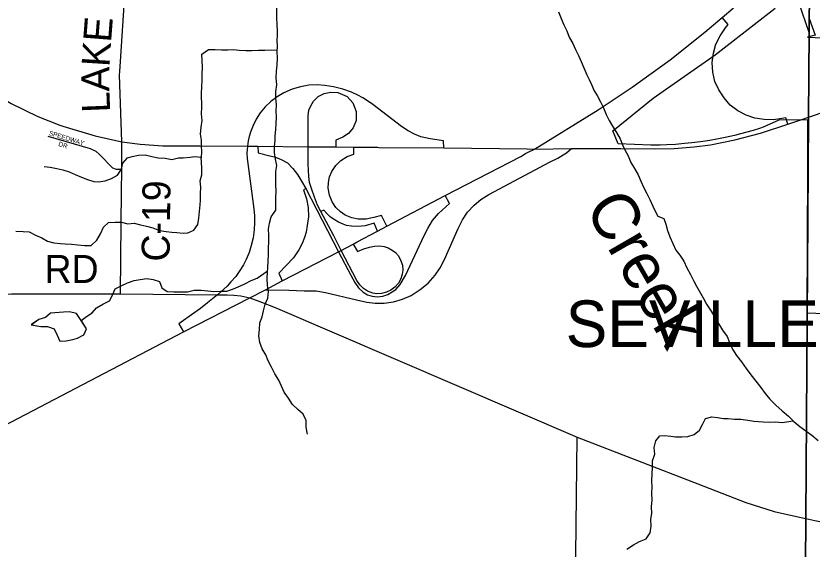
# Model space of a CAD drawing. Extents: x 1985906 to 2277390, y 930619 to 1324581.
# Drawn here: x 2131203 to 2139737, y 1100256 to 1105968 of the extents above; entities that cross this region are included whole.
import ezdxf

# ---------------------------------------------------------------- set-up
doc = ezdxf.new("R2010")
doc.units = 0
for name, color, linetype in [('GM_X_Corporation', 7, 'Continuous'), ('GM_X_Corporation_Text', 7, 'Continuous'), ('GM_X_County_Road', 7, 'Continuous'), ('GM_X_County_Road_Text', 7, 'Continuous'), ('GM_X_Interchange_Ramps', 7, 'Continuous'), ('GM_X_Interstate_Route', 7, 'Continuous'), ('GM_X_Minor_Lake', 7, 'Continuous'), ('GM_X_Minor_River', 7, 'Continuous'), ('GM_X_Minor_River_Text', 7, 'Continuous'), ('GM_X_Township', 7, 'Continuous'), ('GM_X_Township_Subdivision', 7, 'Continuous'), ('GM_X_Township_Subdivision_Text', 7, 'Continuous'), ('GM_X_US_Route', 7, 'Continuous')]:
    doc.layers.add(name, color=color, linetype=linetype)

msp = doc.modelspace()

# ---------------------------------------------------------------- linework, layer by layer
at = {"layer": 'GM_X_Corporation'}
for points in [[(2139588.5, 1106127.6), (2139706.6, 1105784.8), (2139706.6, 1105940.8), (2139768.4, 1105761.2), (2139687.1, 1105740.9), (2139932.5, 1105730.2)], [(2140902.1, 1102738.2), (2139684.7, 1102784.1), (2139690.6, 1104326.6), (2139692.9, 1104855.4), (2139381.8, 1104850), (2139212.8, 1104774.7), (2139172.3, 1104761.5), (2139106.3, 1104741.1), (2139038.7, 1104721.6), (2138969.5, 1104703), (2138903.9, 1104686.7), (2138806.8, 1104664.9), (2138716.8, 1104647), (2138640.2, 1104633.6), (2138540.5, 1104618.6), (2138447.1, 1104607.1), (2138371.1, 1104599.4), (2138274.2, 1104591.9), (2138180.1, 1104587), (2138107.2, 1104584.8), (2138009.7, 1104584.2), (2137658.4, 1104596.5), (2137602.2, 1104735.5), (2138034.3, 1105085.4), (2138699.5, 1105551.2), (2139341.7, 1106052.9)]]:
    msp.add_lwpolyline(points, dxfattribs=at)
at = {"layer": 'GM_X_County_Road'}
for points in [[(2132318.7, 1105424.5), (2132385.2, 1106412.2), (2132396.7, 1107085.4), (2132400.7, 1107317.5), (2132409.1, 1107955.3), (2132401.1, 1108115.9), (2132374.3, 1108284.6), (2132188.8, 1108906.2), (2132194, 1111666.8), (2132231.2, 1111793.4), (2132268.8, 1111869.9), (2132328.6, 1111938.6), (2132398.6, 1111985.2), (2132504.8, 1112016), (2134081.6, 1111998.3)], [(2132315.1, 1105371), (2132318.7, 1105424.5)], [(2132338, 1104620.4), (2132312.8, 1105337.1), (2132315.1, 1105371)], [(2132335.4, 1104076.7), (2132338, 1104325.2), (2132338, 1104620.4)], [(2132332, 1103750.4), (2132335.4, 1104076.7)], [(2132324.1, 1102989.3), (2132332, 1103750.4)], [(2127327.2, 1102992), (2128036.6, 1102984.8), (2131153.9, 1102989.3), (2132324.1, 1102989.3), (2133362.3, 1102981.4), (2133465.6, 1102979.7), (2133539.4, 1102976.3), (2133613.1, 1102967.6), (2133708.7, 1102945.8), (2133833.8, 1102902.5), (2133981.1, 1102842.6), (2137218.2, 1101453.7), (2138511.5, 1100953), (2139025.2, 1100753.9), (2139331.3, 1100657.7), (2139666.7, 1100582.7)], [(2137113.8, 1093975.2), (2137174.8, 1097667.5), (2137218.2, 1101453.7)], [(2139666.7, 1100582.7), (2139669.5, 1100582), (2139765.9, 1100560.4), (2140262.7, 1100461.5), (2140447.8, 1100426.7)]]:
    msp.add_lwpolyline(points, dxfattribs=at)
at = {"layer": 'GM_X_Interchange_Ramps'}
for points in [[(2139476.6, 1104806.9), (2139454.9, 1104877.2), (2139389.6, 1104865.2), (2139322, 1104855.7), (2139225, 1104857.5), (2139124.4, 1104873.7), (2139029.2, 1104904.2), (2138941.2, 1104950.9), (2138858.6, 1105011.9), (2138794, 1105089.2), (2138736.5, 1105175.4), (2138695.2, 1105267), (2138673.6, 1105364), (2138666.4, 1105468.1), (2138679, 1105568.7), (2138706, 1105665.7), (2138750.9, 1105755.5), (2138809.3, 1105839.5), (2138838.9, 1105875.8), (2138773.3, 1105950.6)], [(2135789.8, 1104554.4), (2135786.8, 1104630.8), (2135641.8, 1104649.9), (2135544.6, 1104674.2), (2135474.3, 1104702), (2135406.5, 1104736.7), (2135337.1, 1104781.8), (2135028.9, 1105018.8), (2134972.5, 1105057.9), (2134922.2, 1105090), (2134869.2, 1105118.6), (2134801.5, 1105149.9), (2134707.8, 1105183.7), (2134606.2, 1105208.9), (2134514.2, 1105223.7), (2134430.9, 1105229.7), (2134344, 1105225.4), (2134252, 1105208.9), (2134163.5, 1105184.6), (2134075, 1105142.9), (2134002.9, 1105101.3), (2133936.1, 1105051.8), (2133873.6, 1104994.5), (2133820.6, 1104928.5), (2133777.2, 1104860.8), (2133745.3, 1104794.8), (2133717.3, 1104723.7), (2133702.6, 1104677.7), (2133693.6, 1104630.7), (2133686.9, 1104573.5), (2133679.1, 1104498.8), (2133682.6, 1104438.9), (2133753.8, 1103902.5), (2133760.7, 1103825.2), (2133761.6, 1103754.9), (2133758.1, 1103675.1), (2133745.1, 1103591.7), (2133726, 1103509.3), (2133701.7, 1103433.7), (2133671.3, 1103360), (2133640.9, 1103300.9), (2133604.5, 1103240.2), (2133558.5, 1103177.7), (2133508.1, 1103117.8), (2133467.3, 1103073.5), (2133362.3, 1102981.4), (2133256.4, 1102893.8), (2133180, 1102834.8), (2133111.4, 1102783.6), (2132950, 1102670.7), (2132997.7, 1102584.8)], [(2134819.2, 1103524.2), (2134863.4, 1103445.4), (2134933.7, 1103471.4), (2134993.6, 1103491.4), (2135047.4, 1103502.7), (2135102.1, 1103505.3), (2135150.7, 1103496.6), (2135194.1, 1103481.8), (2135236.6, 1103459.3), (2135270.5, 1103435), (2135302.6, 1103397.6), (2135330.4, 1103345.5), (2135345.1, 1103298.7), (2135348.6, 1103245.7), (2135343.4, 1103199.7), (2135329.5, 1103151.1), (2135304.3, 1103105.1), (2135266.2, 1103060.8), (2135221.9, 1103028.7), (2135175, 1103007), (2135122.9, 1102993.1), (2135070, 1102991.4), (2135030, 1102997.5), (2134972.7, 1103020), (2134928.5, 1103047.8), (2134889.4, 1103085.1), (2134856.4, 1103132), (2134690.9, 1103456.2), (2134609.8, 1103610.8), (2134472.8, 1103872.5), (2134436.3, 1103941), (2134403.3, 1104027), (2134369.5, 1104117.2), (2134351.2, 1104185), (2134343.4, 1104246.6), (2134338.2, 1104311.7), (2134335.6, 1104383.7), (2134335.5, 1104563.9), (2134333.8, 1104839.5), (2134335.6, 1104896.8), (2134342.5, 1104956.7), (2134363.4, 1105006.1), (2134393.8, 1105056.5), (2134444.1, 1105104.2), (2134505.7, 1105135.5), (2134577.8, 1105151.1), (2134652.5, 1105148.3), (2134754, 1105104.2), (2134814.8, 1105038.3), (2134851.2, 1104942.8), (2134849.5, 1104849), (2134816.5, 1104769.2), (2134766.2, 1104708.4), (2134708.9, 1104669.6), (2134631.1, 1104637.2), (2134631.1, 1104565.7)], [(2133797.2, 1104570.9), (2133798.4, 1104500.5), (2133926.3, 1104470.5), (2133975.8, 1104457.8), (2134038, 1104434.5), (2134114.1, 1104392.9), (2134171.5, 1104334.1), (2134221.7, 1104268.1), (2134264.7, 1104196.4), (2134310.7, 1104117.4), (2134660.2, 1103440.2), (2134791.3, 1103191.9), (2134837.3, 1103112), (2134876.4, 1103053), (2134925.9, 1103009.6), (2134972.7, 1102980.1), (2135020.5, 1102966.2), (2135077.7, 1102959), (2135135.4, 1102964.6), (2135190.9, 1102984.6), (2135236.4, 1103010.1), (2135274.1, 1103037.9), (2135321.7, 1103088.6), (2135377.3, 1103185.8), (2135580.4, 1103614.6), (2135618.6, 1103689.3), (2135668.9, 1103776.1), (2135731.4, 1103852.5), (2135851.6, 1103958.2), (2135804.7, 1104043.4)], [(2135179.9, 1103715.5), (2135120.4, 1103830.8), (2135040.6, 1103806.8), (2134956.1, 1103790.1), (2134873.1, 1103789.3), (2134805.2, 1103803.6), (2134733.4, 1103831.6), (2134681.6, 1103867.5), (2134632.1, 1103914.6), (2134593, 1103974.4), (2134565.1, 1104047), (2134550.7, 1104121.2), (2134553.5, 1104182.4), (2134565.6, 1104243.2), (2134590.8, 1104300.5), (2134631.6, 1104366.4), (2134686.3, 1104419.4), (2134753.1, 1104461.1), (2134825.2, 1104486.2), (2134824.1, 1104562.2)], [(2134310.7, 1104117.4), (2134284.8, 1104103.1), (2134316.4, 1104008.4), (2134336.5, 1103916.6), (2134339.4, 1103814.7), (2134326.4, 1103722.9), (2134315, 1103651.1), (2134294.6, 1103593.1), (2134271.4, 1103530.9), (2134236, 1103463.2), (2134178.7, 1103375.6), (2134101.2, 1103292.4), (2134022.3, 1103212.1), (2134056.7, 1103128.9)], [(2135078.9, 1103661.9), (2135042.4, 1103748.7), (2134947.6, 1103720.5), (2134867.4, 1103711.4), (2134799.1, 1103714.5), (2134747.1, 1103724), (2134710.6, 1103737), (2134660.2, 1103757.9), (2134614.2, 1103785.6), (2134574.3, 1103813.4), (2134534.4, 1103852.5), (2134503.1, 1103887.2), (2134472.8, 1103872.5)]]:
    msp.add_lwpolyline(points, dxfattribs=at)
at = {"layer": 'GM_X_Interstate_Route'}
for points in [[(2136694.1, 1104507.6), (2136760.7, 1104542.2), (2137444.2, 1104962.2), (2137807.3, 1105203.5), (2138216.3, 1105497.4), (2138588.9, 1105794.5), (2138773.3, 1105950.6), (2138891.3, 1106050.4), (2139179.9, 1106311.6), (2139468.4, 1106591.5), (2139594.9, 1106721.4), (2139713.2, 1106841.2), (2139721.5, 1106849.6), (2140020.9, 1107183), (2140400.6, 1107645.5), (2141378.3, 1108972), (2142617.6, 1110569.8)], [(2139625.6, 1104857.5), (2139699.5, 1104882.6), (2140088.4, 1105014.7), (2140211.3, 1105054.9), (2140574.9, 1105175), (2141010, 1105319.3), (2141430.8, 1105457.2), (2141729.4, 1105527.5), (2141898.7, 1105557), (2142080.1, 1105579.6), (2142236.4, 1105592.6), (2142377, 1105600.4), (2142529.8, 1105602.1), (2142684.3, 1105596.1), (2143082.7, 1105579.6), (2143196.4, 1105577), (2143931.2, 1105554.5)], [(2137157.8, 1104546.9), (2137687.8, 1104546.1), (2138049.3, 1104544.7), (2138260.3, 1104546.9), (2138471.6, 1104565.7), (2138648.8, 1104588.3), (2138909.6, 1104639.8), (2139185.6, 1104712.7), (2139476.6, 1104806.9), (2139625.6, 1104857.5)], [(2133877.1, 1103033.3), (2134127.5, 1103029), (2134291.1, 1103023.3), (2134420.4, 1103023.3), (2134521.2, 1103006.1), (2134854.9, 1102924.4), (2134963.3, 1102899.6), (2135054.3, 1102889.9), (2135148.7, 1102891.1), (2135248.6, 1102906.3), (2135347.5, 1102934.8), (2135439.7, 1102973.8), (2135537.6, 1103035.6), (2135621.3, 1103106), (2135696.4, 1103188.7), (2135750.6, 1103270.5), (2135795.3, 1103359.9), (2135941.7, 1103689.8), (2135990.2, 1103783.9), (2136041.6, 1103865.7), (2136113.8, 1103940.8), (2136186.1, 1104000.7), (2136272.6, 1104055.9), (2136927.8, 1104403.9), (2137010.5, 1104445.7), (2137067.5, 1104479), (2137104.6, 1104502.8), (2137157.8, 1104546.9)], [(2134862.5, 1103547.1), (2135078.9, 1103661.9), (2135179.9, 1103715.5), (2135804.7, 1104043.4), (2136616.8, 1104463.4), (2136665, 1104492.4), (2136694.1, 1104507.6)], [(2133877.1, 1103033.3), (2134056.7, 1103128.9), (2134660.2, 1103440.2), (2134690.9, 1103456.2), (2134819.2, 1103524.2), (2134862.5, 1103547.1)], [(2129300.3, 1100660.7), (2131155.6, 1101619), (2132997.7, 1102584.8), (2133708.7, 1102945.8), (2133877.1, 1103033.3)]]:
    msp.add_lwpolyline(points, dxfattribs=at)
at = {"layer": 'GM_X_Minor_Lake'}
for points in [[(2131901.5, 1102704.6), (2131850.7, 1102780.8), (2131776.3, 1102796.6), (2131712, 1102792.4), (2131575.4, 1102784), (2131519.4, 1102735.7), (2131447.1, 1102715.5), (2131368.9, 1102658.6)], [(2131901.5, 1102704.6), (2131850.7, 1102780.8), (2131776.3, 1102796.6), (2131712, 1102792.4), (2131575.4, 1102784), (2131519.4, 1102735.7), (2131447.1, 1102715.5), (2131370.9, 1102660.1)], [(2131366.5, 1102659), (2131469.5, 1102641.3), (2131539.8, 1102639.5), (2131612.2, 1102615.6), (2131646.6, 1102547.5), (2131673, 1102483.4), (2131741.3, 1102487.6), (2131813.5, 1102501.9), (2131863.7, 1102516), (2131931.9, 1102552.3), (2131957.8, 1102614.6), (2131901.5, 1102706.8)], [(2131368.9, 1102658.6), (2131469.5, 1102641.3), (2131539.8, 1102639.5), (2131612.2, 1102615.6), (2131646.6, 1102547.5), (2131673, 1102483.4), (2131741.3, 1102487.6), (2131813.5, 1102501.9), (2131863.7, 1102516), (2131931.9, 1102552.3), (2131957.8, 1102614.6), (2131901.5, 1102704.6)]]:
    msp.add_lwpolyline(points, dxfattribs=at)
at = {"layer": 'GM_X_Minor_River'}
for points in [[(2134329.3, 1101488), (2134314.5, 1101560.5), (2134313.7, 1101632.8), (2134282.8, 1101699.5), (2134223.4, 1101752.8), (2134168.1, 1101805.9), (2134123, 1101870.9), (2134079.9, 1101935.9), (2134051, 1102002.6), (2134019.9, 1102065.4), (2133978.9, 1102132.3), (2133944, 1102205.2), (2133905, 1102274.1), (2133882, 1102336.7), (2133842.9, 1102399.6), (2133816, 1102468.3), (2133805.2, 1102540.7), (2133812.4, 1102608.8), (2133817.6, 1102678.9), (2133840.9, 1102744.7), (2133858.1, 1102808.6), (2133873.3, 1102878.5), (2133904.6, 1102944.2), (2133909.9, 1103016.3), (2133898.9, 1103080.7), (2133896.2, 1103153), (2133899.4, 1103221.1), (2133902.2, 1103271.2), (2133907.4, 1103339.3), (2133908.6, 1103407.5), (2133909.9, 1103479.7), (2133913.1, 1103549.9), (2133914.3, 1103620.1), (2133911.4, 1103684.3), (2133920.6, 1103748.4), (2133939.8, 1103816.2), (2133989.2, 1103885.6), (2133990.4, 1103953.8), (2133987.6, 1104022), (2133990.8, 1104090.1), (2133990, 1104158.4), (2133989.2, 1104232.6), (2133990.4, 1104300.8), (2133999.6, 1104364.8), (2133984.7, 1104433.3), (2133975.9, 1104503.7), (2133975, 1104569.9), (2133980.1, 1104634), (2133981, 1104684.2), (2133988.2, 1104750.2), (2133993.3, 1104814.3), (2133996.5, 1104882.5), (2133991.6, 1104946.8), (2133994.8, 1105018.9), (2133990, 1105087.2), (2133987.2, 1105159.5), (2133998.5, 1105231.5), (2133993.8, 1105303.8), (2133997, 1105376), (2134002.2, 1105442.1), (2134005.5, 1105514.3), (2134004.7, 1105586.5), (2134005.6, 1105638.7), (2134002.8, 1105706.9), (2134005.7, 1105757), (2134006.6, 1105809.2), (2134003.7, 1105875.4), (2134000.9, 1105947.7), (2133999.4, 1106092.2)], [(2137019.3, 1106011.6), (2137048.2, 1105938.9), (2137075.2, 1105872.2), (2137108.2, 1105807.4), (2137133.2, 1105740.7), (2137172.1, 1105671.8), (2137201.1, 1105607.1), (2137234.2, 1105544.3), (2137261.2, 1105479.6), (2137290.1, 1105410.9), (2137323, 1105338.1)], [(2133193.4, 1104447.6), (2133196.7, 1104519.8), (2133193.6, 1104570), (2133190.7, 1104638.2), (2133181.8, 1104702.6), (2133189.1, 1104774.7), (2133198.4, 1104846.7), (2133191.6, 1104919.1), (2133194.8, 1104991.2), (2133193.3, 1105135.7), (2133199.9, 1105280.1), (2133201, 1105348.2), (2133204.2, 1105416.4), (2133199.5, 1105488.7), (2133196.6, 1105556.9), (2133265.8, 1105609.9), (2133338.1, 1105608.6), (2133406.4, 1105603.3), (2133472.7, 1105606.1), (2133533, 1105607.1), (2133597.2, 1105601.9), (2133667.4, 1105598.6), (2133731.7, 1105597.5), (2133804, 1105600.2), (2133870.4, 1105601), (2134001.7, 1105603.7)], [(2137323, 1105338.1), (2137348.2, 1105285.5), (2137373.5, 1105234.8), (2137402.4, 1105166.1), (2137433.7, 1105115.4), (2137470.6, 1105046.5), (2137501.7, 1104981.8), (2137530.6, 1104913), (2137561.6, 1104848.3), (2137596.7, 1104785.4), (2137639.7, 1104718.5), (2137680.7, 1104651.5), (2137703.7, 1104586.9), (2137728.9, 1104534.3), (2137763.9, 1104467.4), (2137794.9, 1104398.7), (2137833.9, 1104333.8), (2137872.9, 1104264.9), (2137901.8, 1104196.1), (2137932.8, 1104125.4), (2137963.9, 1104066.6), (2137996.9, 1104001.8), (2138029.8, 1103931), (2138055, 1103876.4), (2138082.2, 1103823.7), (2138148.1, 1103798.5), (2138169.1, 1103737.9), (2138188, 1103669.3), (2138212.9, 1103600.7), (2138243.8, 1103527.9), (2138276.8, 1103459.1), (2138320, 1103406.2), (2138363.1, 1103341.2), (2138396, 1103268.4), (2138432.9, 1103197.5), (2138467.8, 1103126.6), (2138499.1, 1103073.9), (2138526.3, 1103023.3), (2138569.2, 1102948.3), (2138604.2, 1102881.4), (2138655.1, 1102804.3), (2138696.1, 1102735.3), (2138778.1, 1102601.4), (2138825.1, 1102532.4), (2138852.1, 1102467.7), (2138885.1, 1102398.9), (2138928.1, 1102329.9), (2138979.2, 1102262.8), (2139032.1, 1102189.6), (2139079.2, 1102122.5), (2139134.3, 1102055.3), (2139187.3, 1101988.2), (2139234.4, 1101921.1), (2139285.5, 1101860), (2139346.7, 1101796.7), (2139416, 1101737.3), (2139483.3, 1101679.9), (2139542.6, 1101622.6), (2139603.9, 1101569.4), (2139734.9, 1101474.7), (2139802.2, 1101419.3)], [(2131203.3, 1103660.9), (2131279.4, 1103659.6), (2131343.6, 1103654.4), (2131413.3, 1103619), (2131479.1, 1103589.8), (2131542.7, 1103554.5), (2131610.7, 1103535.2), (2131678.9, 1103530), (2131731.1, 1103525), (2131799.3, 1103521.8), (2131865.5, 1103514.6), (2131939.7, 1103507.2), (2132008, 1103508), (2132069.2, 1103565.1), (2132110.6, 1103632.6), (2132142, 1103704.2), (2132197.1, 1103753.4), (2132265.4, 1103758.2), (2132333.7, 1103756.9), (2132401.7, 1103739.6), (2132470.1, 1103746.4), (2132538.1, 1103729.2), (2132602.2, 1103716), (2132670.2, 1103696.7), (2132742, 1103669.3), (2132814.1, 1103658), (2132874.3, 1103650.9), (2132926.4, 1103645.9), (2132994.6, 1103640.7), (2133044.9, 1103643.8), (2133111.7, 1103672.7), (2133152.9, 1103734.1), (2133162.2, 1103802.2), (2133171.4, 1103874.2), (2133176.6, 1103942.3), (2133181.5, 1103992.4), (2133182.8, 1104064.6), (2133186, 1104134.8), (2133179.1, 1104201.1), (2133194.3, 1104265), (2133195.5, 1104337.2), (2133189, 1104459.4)], [(2131504.4, 1104353.7), (2131568.6, 1104348.5), (2131640.6, 1104333.1), (2131704.6, 1104318), (2131774.6, 1104296.6), (2131838.4, 1104269.4), (2131904.2, 1104240.1), (2131972, 1104214.8), (2132038, 1104195.6), (2132088.1, 1104190.7), (2132160.6, 1104199.4), (2132227.4, 1104226.3), (2132292.3, 1104263.2), (2132335.6, 1104326.6), (2132348.7, 1104390.6), (2132397.9, 1104447.9), (2132448.4, 1104461), (2132517, 1104475.8), (2132589.3, 1104478.6), (2132661.4, 1104463.2), (2132729.4, 1104447.9), (2132801.6, 1104442.6), (2132873.8, 1104431.3), (2132946.3, 1104446), (2132996.6, 1104449.1), (2133069, 1104453.8), (2133119.4, 1104463), (2133183.5, 1104455.8)], [(2131901.7, 1102705.4), (2131960.7, 1102748.5), (2132021.6, 1102785.5), (2132066.7, 1102840.9), (2132133.7, 1102879.8), (2132204.6, 1102914.6), (2132237.8, 1102976.2), (2132267.1, 1103043.9), (2132332, 1103076.8), (2132400.8, 1103107.7), (2132469.5, 1103132.6), (2132536, 1103145.4), (2132606.5, 1103154.2), (2132674.6, 1103144.9), (2132740.6, 1103123.6), (2132767.5, 1103055), (2132825, 1103013.8), (2132897.3, 1103012.5), (2132969.7, 1103013.2), (2133042, 1103011.9), (2133114.6, 1103028.6), (2133186.9, 1103029.3), (2133259.1, 1103022), (2133323.3, 1103014.8), (2133395.6, 1103017.6), (2133462, 1103020.4), (2133534.7, 1103043.1), (2133585.3, 1103064.3), (2133658.2, 1103099.1), (2133723.1, 1103134), (2133789.8, 1103156.9), (2133896.3, 1103231.9)], [(2137751, 1100254.7), (2137824.2, 1100301.5), (2137887.1, 1100338.5), (2137957.9, 1100365.3), (2138001.2, 1100430.7), (2138010.4, 1100500.7), (2138009.7, 1100573), (2138018.9, 1100641), (2138016.1, 1100709.3), (2138021.3, 1100781.4), (2138018.5, 1100849.7), (2138023.8, 1100921.8), (2138020.9, 1100988.1), (2138024.2, 1101060.2), (2138027.4, 1101128.4), (2138026.6, 1101200.6), (2138049.9, 1101272.4), (2138045.2, 1101344.7), (2138060.5, 1101416.7), (2138105.6, 1101470), (2138155.8, 1101471.1), (2138224, 1101463.9), (2138274.2, 1101459), (2138342.5, 1101459.7), (2138406.8, 1101462.6), (2138471.5, 1101483.5), (2138528.5, 1101528.6), (2138563.7, 1101590.1), (2138595, 1101655.8), (2138663.6, 1101672.6), (2138723.7, 1101665.5), (2138787.8, 1101656.3), (2138838, 1101655.4), (2138904.2, 1101648.2), (2138974.5, 1101646.9), (2139046.6, 1101637.6), (2139112.7, 1101626.4), (2139213.1, 1101620.6), (2139279.3, 1101615.4), (2139345.6, 1101618.2), (2139415.8, 1101610.9), (2139534.4, 1101630.8)]]:
    msp.add_lwpolyline(points, dxfattribs=at)
at = {"layer": 'GM_X_Township'}
for points in [[(2155648.8, 1089279), (2152684.2, 1089315.7), (2150082.5, 1089293.4), (2145540.2, 1089350.8), (2143683.2, 1089344.1), (2141098.4, 1089364.6), (2139591.4, 1089396.7), (2139632.3, 1095256.8), (2139645.2, 1097096.1), (2139669.5, 1100582), (2139699.5, 1104875.9), (2139709.2, 1106268.6), (2139713.4, 1106864.7), (2139749.1, 1111975.2), (2139751.7, 1112355.6), (2139793.5, 1116176.5), (2143818.5, 1116154.3), (2146952.5, 1116173.5), (2147928.6, 1116188.5), (2150100.2, 1116209.9), (2152712, 1116228.7), (2157437.7, 1116248.6)], [(2139749.1, 1111975.2), (2139713.4, 1106864.7), (2139709.2, 1106268.6), (2139699.5, 1104875.9), (2139669.5, 1100582), (2139645.2, 1097096.1), (2139632.3, 1095256.8), (2139591.4, 1089396.7)]]:
    msp.add_lwpolyline(points, dxfattribs=at)
at = {"layer": 'GM_X_Township_Subdivision'}
msp.add_lwpolyline([(2131544.6, 1104678.5), (2131997.7, 1104546.6), (2132058.4, 1104518.8), (2132098.4, 1104484.1), (2132239, 1104341.7), (2132277.2, 1104325.6), (2132338, 1104325.2)], dxfattribs=at)
at = {"layer": 'GM_X_US_Route'}
for points in [[(2109988.8, 1109543.3), (2111433.1, 1108007.9), (2111780.5, 1107638.6), (2111994.1, 1107482.9), (2112320.1, 1107337.7), (2112698.2, 1107230.9), (2112900.5, 1107211.8), (2113063.9, 1107196.3), (2115815.4, 1107265.4), (2122643.5, 1107460.6), (2124971.7, 1107553.5), (2125891.8, 1107577.8), (2126364, 1107570.9), (2126818.9, 1107504.9), (2127183.5, 1107418.1), (2127551.5, 1107289.6), (2128068.9, 1107032.7), (2130805, 1105237.5), (2131152.2, 1105029.2), (2131436.9, 1104890.3), (2131675.5, 1104797.4)], [(2131675.5, 1104797.4), (2131704.3, 1104786.2), (2132051.5, 1104682), (2132338, 1104620.4)], [(2132338, 1104620.4), (2132533.3, 1104593.4), (2132776.3, 1104575.2), (2133066.3, 1104575.2)], [(2133066.3, 1104575.2), (2133175.6, 1104575.2), (2133686.9, 1104573.5), (2133797.2, 1104570.9), (2134335.5, 1104563.9), (2134631.1, 1104565.7), (2134824.1, 1104562.2), (2135076.4, 1104560.2), (2135079.9, 1104560.1), (2135092.3, 1104560)], [(2135092.3, 1104560), (2135789.8, 1104554.4), (2136684.3, 1104543.2)], [(2136684.3, 1104543.2), (2136760.7, 1104542.2), (2137157.8, 1104546.9)]]:
    msp.add_lwpolyline(points, dxfattribs=at)

# ---------------------------------------------------------------- texts
at = {"layer": 'GM_X_Corporation_Text'}
msp.add_text('SEVILLE', height=500, rotation=0.00001, dxfattribs=at).set_placement((2137096, 1102419.8))
at = {"layer": 'GM_X_County_Road_Text'}
for s, rotation, p in [('E', 85.57729, (2132222.4, 1105679.5)), ('K', 86.32185, (2132205.5, 1105417.1)), ('A', 89.87978, (2132205.1, 1105158)), ('L', 92.37061, (2132214.3, 1104937.3)), ('C-19', 89.31422, (2132849.7, 1103334.7)), ('RD', 0.00001, (2131510.1, 1103106.9))]:
    msp.add_text(s, height=300, rotation=rotation, dxfattribs=at).set_placement(p)
at = {"layer": 'GM_X_Minor_River_Text'}
msp.add_text('Creek', height=500.23, rotation=299.96219, dxfattribs=at).set_placement((2137292.7, 1103914.3))
at = {"layer": 'GM_X_Township_Subdivision_Text'}
for s, rotation, p in [('SPEEDWAY', 343.22607, (2131552.4, 1104692)), ('DR', 341.57234, (2131653.4, 1104576))]:
    msp.add_text(s, height=50, rotation=rotation, dxfattribs=at).set_placement(p)

doc.saveas('drawing.dxf')
